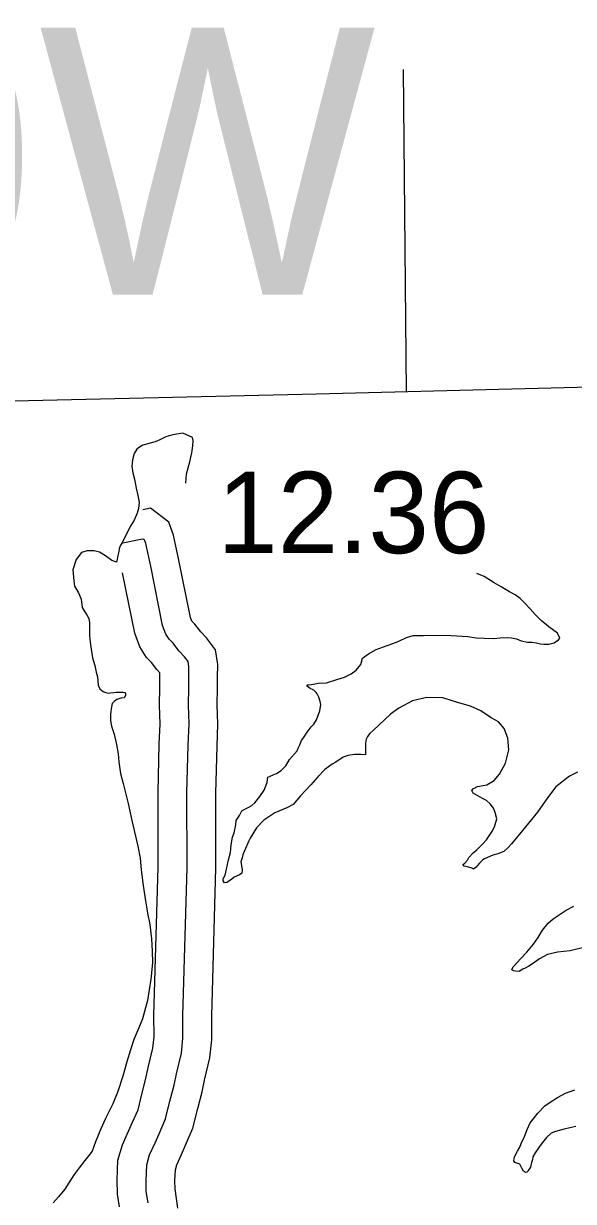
# Model space of a CAD drawing. Extents: x 31699 to 244310, y -8841 to 11474.
# Drawn here: x 145825.5 to 146015.9, y 2739.2 to 3146.7 of the extents above; entities that cross this region are included whole.
import ezdxf

# ---------------------------------------------------------------- set-up
doc = ezdxf.new("R2010")
doc.units = 0
for name, color, linetype in [('B_Logo', 7, 'Continuous'), ('Level 55', 7, 'Continuous'), ('R_Annotation', 7, 'Continuous'), ('R_Border', 7, 'Continuous'), ('R_Draft', 7, 'Continuous'), ('R_Logo', 7, 'Continuous'), ('S_WALL_ANNOT', 7, 'Continuous')]:
    doc.layers.add(name, color=color, linetype=linetype)

msp = doc.modelspace()

# ---------------------------------------------------------------- linework, layer by layer
at = {"layer": 'B_Logo'}
msp.add_lwpolyline([(145868.57, 2738.75), (145867.92, 2742.61), (145867.86, 2746.48), (145868.09, 2751.83), (145869.11, 2755.34), (145870.99, 2759.47), (145872.36, 2762.65), (145874.6, 2767.74), (145876.07, 2773.86), (145877.57, 2779.45), (145878.38, 2783.35), (145880.09, 2790.56), (145880.66, 2795.65), (145880.61, 2803.4), (145882.06, 2854.68), (145882.04, 2880.59), (145882.46, 2897.04), (145882.76, 2904.4), (145882.55, 2910.94), (145882.63, 2916.88), (145882.65, 2920.56), (145882.66, 2924.3), (145882.41, 2926.03), (145881.15, 2927.66), (145879.22, 2929.73), (145877.27, 2932.28), (145875.82, 2933.7), (145874.7, 2935.47), (145873.6, 2938.5), (145869.48, 2959.01), (145867.76, 2966.84), (145867.32, 2968.03), (145866.91, 2968.35), (145866.12, 2968.19), (145859.28, 2966.77)], dxfattribs=at)
at = {"layer": 'Level 55'}
for points in [[(145878.87, 2736.83), (145878.47, 2740.19), (145877.9, 2743.52), (145877.86, 2746.34), (145878.03, 2750.19), (145878.52, 2751.86), (145880.14, 2755.43), (145881.52, 2758.66), (145884.11, 2764.52), (145885.77, 2771.4), (145887.3, 2777.14), (145888.14, 2781.18), (145889.96, 2788.84), (145890.66, 2795.12), (145890.62, 2803.28), (145892.06, 2854.54), (145892.04, 2880.47), (145892.45, 2896.71), (145892.77, 2904.35), (145892.55, 2911.03), (145892.63, 2916.79), (145892.65, 2920.51), (145892.67, 2925.01), (145891.92, 2930.06), (145888.79, 2934.13), (145886.86, 2936.2), (145884.78, 2938.92), (145883.7, 2939.98), (145883.26, 2941.2), (145879.27, 2961.07), (145877.38, 2969.65), (145875.72, 2974.16), (145869.45, 2979.05), (145866.74, 2978.51)], [(145858.67, 2737.32), (145857.93, 2741.69), (145857.86, 2746.62), (145858.15, 2753.47), (145859.71, 2758.82), (145861.84, 2763.51), (145863.19, 2766.65), (145865.09, 2770.95), (145866.38, 2776.32), (145867.83, 2781.76), (145868.62, 2785.53), (145870.22, 2792.27), (145870.66, 2796.18), (145870.61, 2803.51), (145872.06, 2854.81), (145872.04, 2880.72), (145872.46, 2897.37), (145872.75, 2904.44), (145872.55, 2910.84), (145872.63, 2916.97), (145872.65, 2920.6), (145872.65, 2922.11), (145871.58, 2923.26), (145869.76, 2925.64), (145868, 2927.37), (145865.67, 2931.03), (145863.94, 2935.8), (145859.75, 2956.65)]]:
    msp.add_lwpolyline(points, dxfattribs=at)
at = {"layer": 'R_Annotation'}
msp.add_lwpolyline([(146153.65, 3023.82), (146120.91, 3023.41), (145926.89, 3018.42), (145667.4, 3012.48), (145657.88, 3012.28)], dxfattribs=at)
at = {"layer": 'R_Draft'}
for points in [[(145881.59, 2987.63), (145881.89, 2990.87), (145883.03, 2995.11), (145883.73, 2998.14), (145884.06, 3000.56), (145884.2, 3002.43), (145883.96, 3003.43), (145880.64, 3004.99), (145877.12, 3004.41), (145874.74, 3003.73), (145872.7, 3002.67), (145871.06, 3002.01), (145870.53, 3001.86), (145869.27, 3001.49), (145866.75, 3000.81), (145865.57, 3000.17), (145864.66, 2999.47), (145863.71, 2997.9), (145863.17, 2995.75), (145862.91, 2993.6), (145863.25, 2991.28)], [(145863.25, 2991.28), (145863.92, 2989.03), (145864.42, 2985.97), (145865.03, 2983.38), (145865.51, 2981.06), (145865.31, 2978.92), (145864.83, 2977.3), (145863.7, 2974.93), (145862.56, 2973.09), (145861.86, 2971.73), (145860.86, 2969.63), (145860.17, 2968.27), (145859.67, 2967.25), (145858.91, 2966.02), (145858.54, 2964.94), (145858.43, 2964.07), (145858.08, 2962.72), (145857.74, 2960.78), (145857.62, 2960.3), (145856.06, 2960.99), (145853.81, 2962.52), (145851.7, 2963.79), (145849.95, 2964.27), (145847.54, 2964.32), (145845.56, 2963.73), (145843.7, 2961.26), (145842.54, 2957.75), (145842.86, 2953.89), (145843.05, 2952.09), (145844.53, 2949.73), (145845.4, 2947.56), (145845.76, 2944.63), (145846.46, 2943.52), (145847.38, 2942.14), (145848.08, 2940.9), (145848.27, 2939.36), (145848.27, 2937.03), (145848.27, 2935.02), (145848.54, 2932.69), (145848.89, 2930.23), (145849.38, 2927.31), (145850.14, 2924.6), (145850.61, 2922.27), (145851.06, 2920.68), (145851.35, 2917.75), (145851.86, 2916.57), (145852.68, 2915.79), (145853.3, 2915.48), (145853.9, 2915.23), (145854.71, 2915.06), (145855.58, 2915.15), (145856.77, 2915.32), (145857.57, 2915.35), (145858.71, 2915.38), (145859.97, 2915.42), (145860.51, 2915.24), (145860.72, 2914.98), (145860.81, 2914.18), (145860.3, 2913.43), (145859.17, 2913.33), (145857.79, 2912.82), (145856.8, 2912.18), (145856.16, 2911.5), (145855.86, 2910.35), (145855.54, 2907.8), (145855.54, 2905.6), (145855.94, 2903.61), (145856.89, 2900.9), (145857.68, 2897.32), (145858.25, 2894.06), (145858.47, 2891.26), (145859.06, 2887.21), (145859.97, 2883.76), (145861.66, 2876.87), (145862.98, 2871.03), (145865, 2862.08), (145865.8, 2857.96), (145866.19, 2853.97), (145866.9, 2848.45), (145867.67, 2843.2), (145868, 2841.14), (145868.41, 2838.88), (145869.2, 2834.96), (145869.75, 2830.1), (145870.02, 2825.84), (145870.08, 2821.76), (145869.53, 2816.07), (145868.43, 2808.69), (145866.69, 2802.42), (145865.39, 2799.3), (145863.64, 2795.24), (145862.49, 2791.66), (145861.22, 2787.48), (145859.84, 2782.56), (145858.14, 2777.3), (145856.4, 2773.03), (145853.83, 2767.87), (145852.27, 2764.28), (145850.34, 2759.81), (145849.24, 2756.64), (145848.09, 2755.13)], [(145999.99, 2932.72), (146001.59, 2932.7), (146003.06, 2932.48), (146004.48, 2932.06), (146005.55, 2931.96), (146007.35, 2932.02), (146009.14, 2932.48), (146010.65, 2933.46), (146011.09, 2934.08), (146010.3, 2935.85), (146007.36, 2938.03), (146004.62, 2940.15), (146002.56, 2942.22), (146000.82, 2944.23), (145998.89, 2946.31), (145997.37, 2947.73), (145995.66, 2949.01), (145993.69, 2950.15), (145990.83, 2951.86), (145988.39, 2953.19), (145984.91, 2955.35), (145982.39, 2956.48)], [(145927.34, 2886.11), (145924.89, 2883.36), (145921.34, 2879.58), (145918.76, 2876.56), (145916.6, 2875.42), (145912.44, 2873.68), (145908.65, 2871.09), (145906.07, 2868.4), (145903.97, 2864.93), (145903.47, 2863.98), (145901.91, 2860.52), (145901.42, 2859.1), (145901.19, 2858.03), (145900.7, 2856.67), (145901.03, 2854.68), (145901.19, 2853.88), (145901.02, 2852.81), (145900.17, 2852.25), (145898.33, 2851.39), (145897.42, 2850.62), (145895.85, 2849.51), (145895.05, 2849.48), (145894.56, 2850.07), (145894.54, 2850.8), (145895.23, 2852.09), (145895.77, 2854.18), (145896.4, 2857.41), (145897.12, 2859.97), (145897.3, 2862.58), (145897.75, 2865.26), (145898.37, 2866.75), (145898.96, 2869.44), (145899.04, 2870.98), (145899.49, 2871.66), (145900.19, 2872.76), (145901.07, 2874.39), (145902.05, 2874.95), (145903.43, 2875.66), (145904.48, 2876.23), (145905.53, 2877.07), (145907.32, 2879.33), (145908.72, 2881.51), (145909.84, 2884.09), (145909.88, 2885.22), (145909.98, 2886.03), (145910.58, 2886.25), (145911.89, 2886.82), (145913.02, 2887.26), (145914.65, 2888.31), (145916.27, 2889.9), (145917.54, 2892.08), (145920.25, 2895.11), (145920.55, 2896.05), (145921.11, 2897.2), (145921.74, 2898.63), (145922.56, 2899.92), (145923.71, 2901.56), (145925.06, 2903.34), (145925.96, 2904.37), (145926.85, 2905.8), (145928.02, 2908.91), (145928.35, 2911.13), (145928.12, 2912.12), (145927.67, 2913.64), (145927.1, 2914.83), (145926.75, 2915.29), (145925.99, 2916.06), (145925.79, 2916.19), (145924.7, 2916.69), (145923.75, 2917.33), (145923.54, 2917.72), (145924, 2918), (145924.6, 2917.96), (145927.45, 2918.51), (145930.32, 2918.67), (145933.95, 2919.79), (145936.6, 2920.61), (145938.9, 2921.68), (145940.66, 2923.01), (145942.21, 2924.93), (145942.87, 2927.16), (145944.89, 2928.69), (145947.58, 2930.11), (145951.41, 2931.5), (145953.72, 2932.31), (145955.57, 2933.17), (145958, 2934.32), (145960.38, 2934.99), (145963.99, 2935.04), (145968.93, 2935.13), (145973.47, 2934.95), (145979.23, 2934.59), (145982.18, 2934.15), (145984.92, 2934.04), (145988.33, 2933.95), (145990.46, 2934.15), (145993.12, 2934.3), (145994.46, 2934.21), (145996.08, 2933.8), (145997.77, 2933.12), (145999.99, 2932.72)], [(146017.3, 2887.72), (146014.47, 2886.36), (146009.72, 2882.66), (146006.9, 2878.83), (146003.38, 2873.85), (145998.24, 2867.54), (145994.38, 2862.87), (145993.09, 2861.49), (145991.73, 2860.31), (145989.68, 2859.45), (145987.96, 2858.99), (145985.07, 2857.7), (145984.47, 2857.41), (145983.31, 2856.24), (145982.47, 2855.28), (145982.15, 2854.8), (145981.3, 2854.17), (145980.9, 2854.42), (145980.69, 2854.55), (145979.21, 2854.91), (145978.07, 2855.2), (145977.58, 2855.72), (145978.24, 2856.21), (145979.14, 2857.31), (145979.64, 2858.19), (145981.13, 2859.78), (145982.43, 2860.82), (145984.24, 2862.68), (145985.79, 2864.33), (145987.57, 2867.06), (145988.52, 2868.83), (145989.3, 2871.53), (145988.7, 2873.71), (145988.12, 2875.23), (145987.07, 2876.8), (145985.76, 2877.89), (145984.34, 2878.65), (145981.96, 2879.97), (145981.14, 2880.48), (145980.71, 2881.34), (145981.16, 2881.95), (145982.6, 2882.73), (145985.86, 2883.31), (145988.35, 2884.79), (145990.22, 2886.99), (145992.36, 2890.79), (145993.49, 2895.44), (145993.09, 2899.5), (145991.92, 2902.8), (145989.91, 2905.14), (145987.39, 2906.47), (145983.78, 2908.89), (145980.19, 2910.51), (145975.67, 2911.84), (145970.68, 2913.48), (145965.13, 2913.57), (145960.1, 2912.34), (145955.37, 2909.85), (145952.56, 2907.83), (145948.48, 2903.96), (145946.66, 2902.23), (145945.37, 2901.05), (145944.59, 2900.09), (145944.09, 2899.14), (145943.8, 2897.79), (145943.89, 2897), (145943.81, 2895.19), (145943.91, 2894.39), (145943.86, 2893.65), (145942.19, 2893.8), (145939.99, 2893.8), (145937.86, 2893.46), (145936.07, 2892.94), (145933.59, 2891.19), (145932.35, 2890.48), (145929.8, 2888.6), (145927.34, 2886.11)], [(146019.95, 2827.15), (146014.72, 2825.91), (146010.33, 2825.44), (146006.88, 2824.59), (146004.05, 2823.17), (146001.71, 2821.42), (146000.46, 2820.58), (145999.08, 2819.87), (145998.36, 2819.51), (145997.11, 2818.81), (145995.78, 2818.83), (145995.17, 2818.94), (145994.49, 2819.32), (145994.99, 2820.41), (145997.64, 2823.23), (145999.71, 2825.43), (146002.02, 2828.25), (146003.62, 2830.5), (146005.14, 2833.02), (146007.07, 2835.49), (146008.82, 2837.01), (146013.34, 2839.96), (146016.03, 2841.32)], [(146016.71, 2765.19), (146014.58, 2764.72), (146012.6, 2764.26), (146009.68, 2763.43), (146008.17, 2762.78), (146006.48, 2761.32), (146004.62, 2758.99), (146003.85, 2757.9), (146002.57, 2756.06), (146001.82, 2754.63), (146001.65, 2753.69), (146001.28, 2752.68), (146000.93, 2751.06), (146000.23, 2749.9), (145999.91, 2749.49), (145999.72, 2749.29), (145999.25, 2749.2), (145998.57, 2749.65), (145997.93, 2750.7), (145997.29, 2752.08), (145995.53, 2752.69), (145995.18, 2753.28), (145995.4, 2754.69), (145996.48, 2756.6), (145997.24, 2758.02), (145997.73, 2759.24), (145998.86, 2761.62), (145999.85, 2764.05), (146000.84, 2766.36), (146001.87, 2767.72), (146003.54, 2769.78), (146006, 2772.26), (146007.5, 2773.31), (146010.38, 2775.14), (146013.07, 2776.7), (146016.31, 2777.87)], [(145848.09, 2755.13), (145846.67, 2753.42), (145844.75, 2750.82), (145842.95, 2748.56), (145841.11, 2745.63), (145839.71, 2743.44), (145837.59, 2740.77), (145835.72, 2738.77)]]:
    msp.add_lwpolyline(points, dxfattribs=at)
at = {"layer": 'R_Logo'}
msp.add_lwpolyline([(145958.08, 3019.24), (145956.98, 3130.77)], dxfattribs=at)

# ---------------------------------------------------------------- texts
at = {"layer": 'R_Border'}
msp.add_text('R19W', height=92.4, dxfattribs=at).set_placement((145604.14, 3052.9))
at = {"layer": 'S_WALL_ANNOT'}
msp.add_text('12.36', height=28.16, dxfattribs=at).set_placement((145892.52, 2963.47))

doc.saveas('drawing.dxf')
